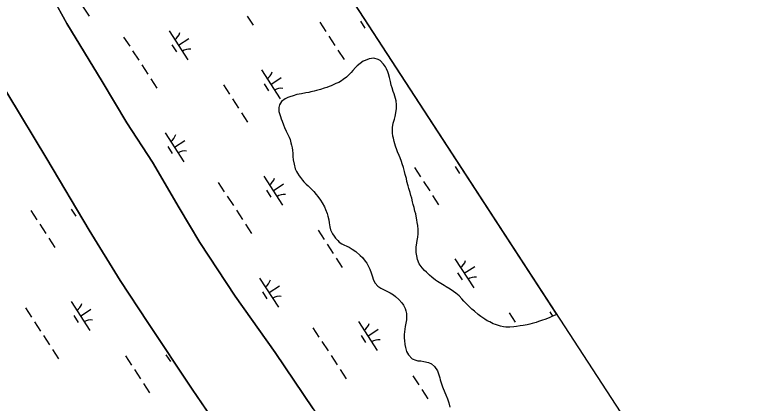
# Model space of a CAD drawing. Extents: x 3953924 to 3974542, y 193747 to 216192.
# Drawn here: x 3966143 to 3967220, y 210192 to 210753 of the extents above; entities that cross this region are included whole.
import ezdxf

# ---------------------------------------------------------------- set-up
doc = ezdxf.new("R2010")
doc.units = 0
for name, color, linetype in [('V-GRID-FRAM', 7, 'Continuous'), ('V-TOPO-SHOR', 7, 'Continuous'), ('V-WETL-SWMP', 7, 'Continuous')]:
    doc.layers.add(name, color=color, linetype=linetype)

msp = doc.modelspace()

# ---------------------------------------------------------------- linework, layer by layer
at = {"layer": 'V-GRID-FRAM'}
msp.add_lwpolyline([(3964669.3, 213787.9), (3972946, 201072.9), (3966057, 196668.5), (3957950.8, 209463.9), (3964669.3, 213787.9)], dxfattribs=at)
at = {"layer": 'V-TOPO-SHOR'}
for points in [[(3966025.8, 210817.6), (3966080.9, 210726.2), (3966132.9, 210638.5), (3966189.5, 210544.9), (3966250.9, 210442), (3966295.5, 210369.1), (3966335.6, 210308.1), (3966399.9, 210211.6), (3966452.4, 210134.8), (3966503.7, 210058.3), (3966545.9, 209989.5), (3966612, 209882.7), (3966662.9, 209808.1), (3966708.9, 209733.5), (3966747.8, 209669.6), (3966822.4, 209559.9), (3966883.4, 209473.6)], [(3966172.7, 210824.3), (3966218.3, 210740.7), (3966269.3, 210656.8), (3966305, 210597.1), (3966342.1, 210540.3), (3966381, 210474.3), (3966411, 210424.1), (3966461.7, 210346.5), (3966519.7, 210264.8), (3966574.8, 210183.3), (3966620.8, 210113), (3966668.4, 210037.2), (3966732, 209935.1), (3966783.4, 209854.7), (3966830.4, 209777.8), (3966898.9, 209680.2), (3966963.1, 209579.3), (3967011.2, 209510.5), (3967068.3, 209424.1), (3967105.8, 209363.2), (3967136.3, 209315.9), (3967163.4, 209273), (3967201.7, 209202.4), (3967244.9, 209125)], [(3966718.6, 210482.6), (3966717.2, 210488.2), (3966716, 210492), (3966714.8, 210496.1), (3966712.9, 210502.2), (3966712, 210506), (3966710.4, 210512.3), (3966709.5, 210516.5), (3966707.9, 210522.6), (3966707, 210526.6), (3966705.4, 210532.3), (3966703.6, 210537.7), (3966702.4, 210541.3), (3966700.4, 210546.5), (3966699.2, 210549.7), (3966696.9, 210555), (3966695.6, 210558.2), (3966693.7, 210563.3), (3966692.6, 210566.7), (3966691.7, 210570), (3966690.7, 210574.9), (3966690, 210577.9), (3966689.4, 210582.8), (3966689.3, 210586), (3966689.4, 210590.5), (3966690.6, 210596.5), (3966692.1, 210602.3), (3966693.1, 210606.2), (3966694.1, 210611.7), (3966695.1, 210617.8), (3966695.4, 210623.3), (3966694.7, 210628.8), (3966694, 210632.2), (3966691.7, 210639.1), (3966690.5, 210642.4), (3966688.8, 210648), (3966687.7, 210651.6), (3966686.5, 210656.9), (3966685.1, 210662.8), (3966683.8, 210667.8), (3966682.7, 210671), (3966680.9, 210675.4), (3966679.4, 210678.2), (3966676.6, 210681.9), (3966671.7, 210687.2), (3966668.5, 210689), (3966662.2, 210690.5), (3966655.6, 210689.5), (3966650.1, 210687.5), (3966647.1, 210686.3), (3966642.5, 210683.1), (3966638.1, 210679.4), (3966635.7, 210677), (3966632.1, 210673), (3966629.5, 210670), (3966625.7, 210666), (3966622.9, 210663.3), (3966618.3, 210659.8), (3966615.6, 210658), (3966611.6, 210655.6), (3966607.6, 210653.9), (3966604.8, 210652.5), (3966600.6, 210650.9), (3966597.6, 210649.6), (3966594.3, 210648.4), (3966590.8, 210647.4), (3966585.3, 210645.5), (3966579.7, 210643.9), (3966576.2, 210643), (3966571.4, 210641.8), (3966568.3, 210641.1), (3966564, 210640.4), (3966557.6, 210639.3), (3966551.3, 210637.9), (3966545.6, 210636.3), (3966541, 210634.8), (3966538.1, 210633.6), (3966534.3, 210631.8), (3966529, 210627.9), (3966525.8, 210623), (3966525.1, 210619.2), (3966525.2, 210613.5), (3966527.3, 210606.2), (3966528.4, 210603), (3966529.7, 210599.5), (3966531.7, 210594.3), (3966533.3, 210590.6), (3966535.8, 210584.9), (3966537.4, 210581.2), (3966539.8, 210576.2), (3966541.2, 210572.9), (3966542.6, 210568.3), (3966543.4, 210565), (3966544.3, 210560.8), (3966544.7, 210557.7), (3966545.1, 210552.7), (3966545.3, 210548.5), (3966546, 210543.4), (3966547, 210537.3), (3966548.9, 210530.8), (3966550.7, 210526.8)], [(3966550.7, 210526.8), (3966552.1, 210524.1), (3966554.5, 210520.6), (3966556.2, 210518), (3966559.2, 210514.3), (3966561.3, 210511.8), (3966564.7, 210508.3), (3966567.3, 210505.9), (3966570.9, 210502.4), (3966573.3, 210500), (3966575.5, 210497.6), (3966579, 210493.5), (3966581.4, 210490.5), (3966585.3, 210485.2), (3966587.9, 210481.5), (3966590.9, 210475.7), (3966592.7, 210471.8), (3966594.9, 210465.9), (3966596, 210461.9), (3966597.2, 210456.6), (3966598, 210452.2), (3966598.9, 210446.6), (3966599.9, 210442.3), (3966602.6, 210436.6), (3966605.3, 210433), (3966607.2, 210430.4), (3966610.2, 210427), (3966612.5, 210424.7), (3966616.2, 210422.1), (3966619, 210420.7), (3966623.4, 210418.5), (3966626.6, 210417), (3966631.2, 210414.1), (3966636.3, 210410.8), (3966642.9, 210405.2), (3966645.9, 210402.1), (3966649.9, 210397.1), (3966652.4, 210394), (3966655.3, 210388.4), (3966656.6, 210385.4), (3966658.6, 210380.1), (3966660.1, 210375.6), (3966662.1, 210369.6), (3966664.6, 210365.2), (3966668.4, 210361), (3966672.7, 210357.7), (3966676.5, 210355.8), (3966683.4, 210352.7), (3966686.2, 210351.3), (3966690.7, 210348.3), (3966693.8, 210346), (3966698.5, 210341.6), (3966703, 210336.8), (3966705.4, 210333.4), (3966707.9, 210328.4), (3966708.9, 210325.2), (3966709.6, 210321.1), (3966709.9, 210315.2), (3966709.6, 210311.9), (3966708.7, 210307.2), (3966707.7, 210302.3), (3966706.6, 210294.6), (3966706.3, 210291), (3966706.2, 210285.6), (3966706.6, 210282.1), (3966707.4, 210276.2), (3966708.2, 210272.1), (3966709.8, 210266.4), (3966712.4, 210261.4), (3966717.7, 210255.5), (3966723, 210253.7), (3966725.9, 210253), (3966730.3, 210252.6), (3966734.6, 210251.9), (3966741.3, 210250.3), (3966746, 210248.2), (3966750.2, 210244.4), (3966754.6, 210238.4), (3966755.7, 210235.5), (3966756.6, 210232.7), (3966757.7, 210228.2), (3966758.6, 210225.3), (3966759.9, 210221), (3966761.8, 210215.1), (3966765.1, 210207.1), (3966766.8, 210203.4), (3966769.1, 210197.6), (3966770.7, 210192.1), (3966772.3, 210185.7)], [(3966926.8, 210319.9), (3966925.9, 210319.5), (3966919.8, 210317), (3966915.8, 210315.2), (3966910, 210312.8), (3966906.3, 210311.4), (3966900.8, 210309.5), (3966897.3, 210308.3), (3966891.6, 210306.7), (3966888.1, 210305.7), (3966884.2, 210305), (3966878.4, 210303.7), (3966874.3, 210303.2), (3966868.6, 210302.6), (3966864.9, 210302.2), (3966859, 210301.5), (3966853.4, 210301.6), (3966850.1, 210302), (3966845.7, 210303), (3966842.7, 210303.8), (3966838.2, 210305.2), (3966835.1, 210306.5), (3966830, 210309), (3966826.3, 210310.6), (3966822.8, 210312.9), (3966817, 210317.1), (3966813.2, 210319.9), (3966807.8, 210324.5), (3966804.4, 210327.5), (3966800, 210331.9), (3966797, 210334.9), (3966792.7, 210339.2), (3966789.9, 210342.3), (3966785.7, 210346.8), (3966780.9, 210350.9), (3966777.6, 210353.2), (3966773, 210356.4), (3966767.1, 210359.9), (3966764, 210361.6), (3966759.5, 210364.5), (3966754.7, 210367.4), (3966751.4, 210369.7), (3966746.3, 210373.8), (3966742.9, 210376.8), (3966738.5, 210380.9), (3966735.8, 210383.5), (3966732.4, 210387.1), (3966728.2, 210393), (3966725.7, 210399.4), (3966724.5, 210404.5), (3966723.9, 210409.3), (3966723.6, 210412.4), (3966723.7, 210417.4), (3966724.5, 210423.3), (3966725.2, 210426.8), (3966726, 210431.5), (3966726.7, 210436.4), (3966726.7, 210442.9), (3966726, 210448.5), (3966725.2, 210453.1), (3966724.5, 210456.7), (3966723.6, 210462.1), (3966723, 210465.5), (3966721.8, 210469.4), (3966720.6, 210474.5), (3966719.4, 210479.2), (3966718.6, 210482.6)]]:
    msp.add_lwpolyline(points, dxfattribs=at)
at = {"layer": 'V-WETL-SWMP'}
for p, q in [((3965581.8, 212386), (3966926.8, 210319.9)), ((3966218.3, 210740.7), (3966172.7, 210824.3)), ((3966223.5, 210793.2), (3966250.7, 210751.3)), ((3966479.2, 210751.7), (3966487.9, 210738.3)), ((3966269.3, 210656.8), (3966218.3, 210740.7)), ((3966584.4, 210742.7), (3966593.2, 210729.2)), ((3966643.1, 210744.2), (3966649.6, 210734.1)), ((3966366.4, 210730.2), (3966393.6, 210688.3)), ((3966300.5, 210721.3), (3966309.3, 210707.9)), ((3966380, 210709.3), (3966395.1, 210719.1)), ((3966597.5, 210722.5), (3966606.2, 210709.1)), ((3966370.3, 210710.1), (3966376.8, 210700)), ((3966313.6, 210701.2), (3966322.4, 210687.7)), ((3966610.6, 210702.4), (3966619.3, 210689)), ((3966647.1, 210686.3), (3966642.5, 210683.1)), ((3966650.1, 210687.5), (3966647.1, 210686.3)), ((3966655.6, 210689.5), (3966650.1, 210687.5)), ((3966662.2, 210690.5), (3966655.6, 210689.5)), ((3966668.5, 210689), (3966662.2, 210690.5)), ((3966671.7, 210687.2), (3966668.5, 210689)), ((3966676.6, 210681.9), (3966671.7, 210687.2)), ((3966326.7, 210681), (3966335.5, 210667.6)), ((3966635.7, 210677), (3966632.1, 210673)), ((3966638.1, 210679.4), (3966635.7, 210677)), ((3966642.5, 210683.1), (3966638.1, 210679.4)), ((3966679.4, 210678.2), (3966676.6, 210681.9)), ((3966680.9, 210675.4), (3966679.4, 210678.2)), ((3966682.7, 210671), (3966680.9, 210675.4)), ((3966499.8, 210673.6), (3966527.1, 210631.7)), ((3966625.7, 210666), (3966622.9, 210663.3)), ((3966629.5, 210670), (3966625.7, 210666)), ((3966632.1, 210673), (3966629.5, 210670)), ((3966683.8, 210667.8), (3966682.7, 210671)), ((3966685.1, 210662.8), (3966683.8, 210667.8)), ((3966305, 210597.1), (3966269.3, 210656.8)), ((3966339.8, 210660.9), (3966348.5, 210647.5)), ((3966503.7, 210653.5), (3966510.2, 210643.4)), ((3966513.4, 210652.6), (3966528.5, 210662.5)), ((3966607.6, 210653.9), (3966604.8, 210652.5)), ((3966611.6, 210655.6), (3966607.6, 210653.9)), ((3966615.6, 210658), (3966611.6, 210655.6)), ((3966618.3, 210659.8), (3966615.6, 210658)), ((3966622.9, 210663.3), (3966618.3, 210659.8)), ((3966686.5, 210656.9), (3966685.1, 210662.8)), ((3966687.7, 210651.6), (3966686.5, 210656.9)), ((3966445, 210651.9), (3966453.8, 210638.5)), ((3966576.2, 210643), (3966571.4, 210641.8)), ((3966579.7, 210643.9), (3966576.2, 210643)), ((3966585.3, 210645.5), (3966579.7, 210643.9)), ((3966590.8, 210647.4), (3966585.3, 210645.5)), ((3966594.3, 210648.4), (3966590.8, 210647.4)), ((3966597.6, 210649.6), (3966594.3, 210648.4)), ((3966600.6, 210650.9), (3966597.6, 210649.6)), ((3966604.8, 210652.5), (3966600.6, 210650.9)), ((3966688.8, 210648), (3966687.7, 210651.6)), ((3966690.5, 210642.4), (3966688.8, 210648)), ((3966189.5, 210544.9), (3966132.9, 210638.5)), ((3966458.1, 210631.8), (3966466.8, 210618.4)), ((3966534.3, 210631.8), (3966529, 210627.9)), ((3966538.1, 210633.6), (3966534.3, 210631.8)), ((3966541, 210634.8), (3966538.1, 210633.6)), ((3966545.6, 210636.3), (3966541, 210634.8)), ((3966551.3, 210637.9), (3966545.6, 210636.3)), ((3966557.6, 210639.3), (3966551.3, 210637.9)), ((3966564, 210640.4), (3966557.6, 210639.3)), ((3966568.3, 210641.1), (3966564, 210640.4)), ((3966571.4, 210641.8), (3966568.3, 210641.1)), ((3966691.7, 210639.1), (3966690.5, 210642.4)), ((3966694, 210632.2), (3966691.7, 210639.1)), ((3966694.7, 210628.8), (3966694, 210632.2)), ((3966525.8, 210623), (3966525.1, 210619.2)), ((3966529, 210627.9), (3966525.8, 210623)), ((3966695.4, 210623.3), (3966694.7, 210628.8)), ((3966695.1, 210617.8), (3966695.4, 210623.3)), ((3966471.2, 210611.7), (3966479.9, 210598.3)), ((3966525.1, 210619.2), (3966525.2, 210613.5)), ((3966525.2, 210613.5), (3966527.3, 210606.2)), ((3966693.1, 210606.2), (3966694.1, 210611.7)), ((3966694.1, 210611.7), (3966695.1, 210617.8)), ((3966527.3, 210606.2), (3966528.4, 210603)), ((3966528.4, 210603), (3966529.7, 210599.5)), ((3966529.7, 210599.5), (3966531.7, 210594.3)), ((3966690.6, 210596.5), (3966692.1, 210602.3)), ((3966692.1, 210602.3), (3966693.1, 210606.2)), ((3966342.1, 210540.3), (3966305, 210597.1)), ((3966531.7, 210594.3), (3966533.3, 210590.6)), ((3966533.3, 210590.6), (3966535.8, 210584.9)), ((3966689.3, 210586), (3966689.4, 210590.5)), ((3966689.4, 210590.5), (3966690.6, 210596.5)), ((3966360.4, 210582.8), (3966387.7, 210540.9)), ((3966535.8, 210584.9), (3966537.4, 210581.2)), ((3966537.4, 210581.2), (3966539.8, 210576.2)), ((3966689.4, 210582.8), (3966689.3, 210586)), ((3966690, 210577.9), (3966689.4, 210582.8)), ((3966374, 210561.9), (3966389.1, 210571.7)), ((3966539.8, 210576.2), (3966541.2, 210572.9)), ((3966541.2, 210572.9), (3966542.6, 210568.3)), ((3966542.6, 210568.3), (3966543.4, 210565)), ((3966690.7, 210574.9), (3966690, 210577.9)), ((3966691.7, 210570), (3966690.7, 210574.9)), ((3966692.6, 210566.7), (3966691.7, 210570)), ((3966364.3, 210562.7), (3966370.8, 210552.7)), ((3966543.4, 210565), (3966544.3, 210560.8)), ((3966544.3, 210560.8), (3966544.7, 210557.7)), ((3966544.7, 210557.7), (3966545.1, 210552.7)), ((3966693.7, 210563.3), (3966692.6, 210566.7)), ((3966695.6, 210558.2), (3966693.7, 210563.3)), ((3966696.9, 210555), (3966695.6, 210558.2)), ((3966545.1, 210552.7), (3966545.3, 210548.5)), ((3966545.3, 210548.5), (3966546, 210543.4)), ((3966699.2, 210549.7), (3966696.9, 210555)), ((3966700.4, 210546.5), (3966699.2, 210549.7)), ((3966702.4, 210541.3), (3966700.4, 210546.5)), ((3966250.9, 210442), (3966189.5, 210544.9)), ((3966381, 210474.3), (3966342.1, 210540.3)), ((3966546, 210543.4), (3966547, 210537.3)), ((3966547, 210537.3), (3966548.9, 210530.8)), ((3966703.6, 210537.7), (3966702.4, 210541.3)), ((3966705.4, 210532.3), (3966703.6, 210537.7)), ((3966548.9, 210530.8), (3966550.7, 210526.8)), ((3966550.7, 210526.8), (3966552.1, 210524.1)), ((3966707, 210526.6), (3966705.4, 210532.3)), ((3966707.9, 210522.6), (3966707, 210526.6)), ((3966721.3, 210532.3), (3966730.1, 210518.9)), ((3966780, 210533.9), (3966786.5, 210523.8)), ((3966503.3, 210519.9), (3966530.5, 210478)), ((3966552.1, 210524.1), (3966554.5, 210520.6)), ((3966554.5, 210520.6), (3966556.2, 210518)), ((3966556.2, 210518), (3966559.2, 210514.3)), ((3966559.2, 210514.3), (3966561.3, 210511.8)), ((3966709.5, 210516.5), (3966707.9, 210522.6)), ((3966710.4, 210512.3), (3966709.5, 210516.5)), ((3966437.4, 210511), (3966446.2, 210497.5)), ((3966516.9, 210498.9), (3966532, 210508.8)), ((3966561.3, 210511.8), (3966564.7, 210508.3)), ((3966564.7, 210508.3), (3966567.3, 210505.9)), ((3966567.3, 210505.9), (3966570.9, 210502.4)), ((3966712, 210506), (3966710.4, 210512.3)), ((3966712.9, 210502.2), (3966712, 210506)), ((3966734.4, 210512.2), (3966743.2, 210498.8)), ((3966221, 210492.1), (3966221.2, 210491.7)), ((3966507.2, 210499.8), (3966513.7, 210489.7)), ((3966570.9, 210502.4), (3966573.3, 210500)), ((3966573.3, 210500), (3966575.5, 210497.6)), ((3966575.5, 210497.6), (3966579, 210493.5)), ((3966579, 210493.5), (3966581.4, 210490.5)), ((3966714.8, 210496.1), (3966712.9, 210502.2)), ((3966716, 210492), (3966714.8, 210496.1)), ((3966717.2, 210488.2), (3966716, 210492)), ((3966747.5, 210492.1), (3966756.2, 210478.7)), ((3966450.5, 210490.8), (3966459.3, 210477.4)), ((3966581.4, 210490.5), (3966585.3, 210485.2)), ((3966585.3, 210485.2), (3966587.9, 210481.5)), ((3966587.9, 210481.5), (3966590.9, 210475.7)), ((3966718.6, 210482.6), (3966717.2, 210488.2)), ((3966719.4, 210479.2), (3966718.6, 210482.6)), ((3966166.2, 210470.4), (3966174.9, 210457)), ((3966224.9, 210472), (3966231.4, 210461.9)), ((3966411, 210424.1), (3966381, 210474.3)), ((3966463.6, 210470.7), (3966472.4, 210457.3)), ((3966590.9, 210475.7), (3966592.7, 210471.8)), ((3966592.7, 210471.8), (3966594.9, 210465.9)), ((3966720.6, 210474.5), (3966719.4, 210479.2)), ((3966721.8, 210469.4), (3966720.6, 210474.5)), ((3966594.9, 210465.9), (3966596, 210461.9)), ((3966596, 210461.9), (3966597.2, 210456.6)), ((3966723, 210465.5), (3966721.8, 210469.4)), ((3966723.6, 210462.1), (3966723, 210465.5)), ((3966724.5, 210456.7), (3966723.6, 210462.1)), ((3966179.3, 210450.3), (3966188, 210436.9)), ((3966476.7, 210450.6), (3966485.5, 210437.2)), ((3966597.2, 210456.6), (3966598, 210452.2)), ((3966598, 210452.2), (3966598.9, 210446.6)), ((3966725.2, 210453.1), (3966724.5, 210456.7)), ((3966726, 210448.5), (3966725.2, 210453.1)), ((3966295.5, 210369.1), (3966250.9, 210442)), ((3966581.9, 210441.6), (3966590.7, 210428.2)), ((3966598.9, 210446.6), (3966599.9, 210442.3)), ((3966599.9, 210442.3), (3966602.6, 210436.6)), ((3966726.7, 210442.9), (3966726, 210448.5)), ((3966726.7, 210436.4), (3966726.7, 210442.9)), ((3966192.4, 210430.2), (3966201.1, 210416.8)), ((3966602.6, 210436.6), (3966605.3, 210433)), ((3966605.3, 210433), (3966607.2, 210430.4)), ((3966607.2, 210430.4), (3966610.2, 210427)), ((3966725.2, 210426.8), (3966726, 210431.5)), ((3966726, 210431.5), (3966726.7, 210436.4)), ((3966461.7, 210346.5), (3966411, 210424.1)), ((3966595, 210421.5), (3966603.8, 210408.1)), ((3966610.2, 210427), (3966612.5, 210424.7)), ((3966612.5, 210424.7), (3966616.2, 210422.1)), ((3966616.2, 210422.1), (3966619, 210420.7)), ((3966619, 210420.7), (3966623.4, 210418.5)), ((3966623.4, 210418.5), (3966626.6, 210417)), ((3966626.6, 210417), (3966631.2, 210414.1)), ((3966723.6, 210412.4), (3966723.7, 210417.4)), ((3966723.7, 210417.4), (3966724.5, 210423.3)), ((3966724.5, 210423.3), (3966725.2, 210426.8)), ((3966631.2, 210414.1), (3966636.3, 210410.8)), ((3966636.3, 210410.8), (3966642.9, 210405.2)), ((3966723.9, 210409.3), (3966723.6, 210412.4)), ((3966724.5, 210404.5), (3966723.9, 210409.3)), ((3966608.1, 210401.4), (3966616.8, 210388)), ((3966642.9, 210405.2), (3966645.9, 210402.1)), ((3966645.9, 210402.1), (3966649.9, 210397.1)), ((3966649.9, 210397.1), (3966652.4, 210394)), ((3966725.7, 210399.4), (3966724.5, 210404.5)), ((3966728.2, 210393), (3966725.7, 210399.4)), ((3966779.6, 210400.3), (3966806.9, 210358.4)), ((3966652.4, 210394), (3966655.3, 210388.4)), ((3966655.3, 210388.4), (3966656.6, 210385.4)), ((3966656.6, 210385.4), (3966658.6, 210380.1)), ((3966732.4, 210387.1), (3966728.2, 210393)), ((3966735.8, 210383.5), (3966732.4, 210387.1)), ((3966793.2, 210379.4), (3966808.3, 210389.2)), ((3966658.6, 210380.1), (3966660.1, 210375.6)), ((3966660.1, 210375.6), (3966662.1, 210369.6)), ((3966738.5, 210380.9), (3966735.8, 210383.5)), ((3966742.9, 210376.8), (3966738.5, 210380.9)), ((3966746.3, 210373.8), (3966742.9, 210376.8)), ((3966751.4, 210369.7), (3966746.3, 210373.8)), ((3966783.5, 210380.2), (3966790, 210370.1)), ((3966335.6, 210308.1), (3966295.5, 210369.1)), ((3966497.3, 210372.5), (3966524.6, 210330.6)), ((3966662.1, 210369.6), (3966664.6, 210365.2)), ((3966664.6, 210365.2), (3966668.4, 210361)), ((3966754.7, 210367.4), (3966751.4, 210369.7)), ((3966759.5, 210364.5), (3966754.7, 210367.4)), ((3966764, 210361.6), (3966759.5, 210364.5)), ((3966501.2, 210352.4), (3966507.7, 210342.3)), ((3966510.9, 210351.6), (3966526, 210361.4)), ((3966668.4, 210361), (3966672.7, 210357.7)), ((3966672.7, 210357.7), (3966676.5, 210355.8)), ((3966676.5, 210355.8), (3966683.4, 210352.7)), ((3966683.4, 210352.7), (3966686.2, 210351.3)), ((3966767.1, 210359.9), (3966764, 210361.6)), ((3966773, 210356.4), (3966767.1, 210359.9)), ((3966777.6, 210353.2), (3966773, 210356.4)), ((3966780.9, 210350.9), (3966777.6, 210353.2)), ((3966519.7, 210264.8), (3966461.7, 210346.5)), ((3966686.2, 210351.3), (3966690.7, 210348.3)), ((3966690.7, 210348.3), (3966693.8, 210346)), ((3966693.8, 210346), (3966698.5, 210341.6)), ((3966698.5, 210341.6), (3966703, 210336.8)), ((3966785.7, 210346.8), (3966780.9, 210350.9)), ((3966789.9, 210342.3), (3966785.7, 210346.8)), ((3966792.7, 210339.2), (3966789.9, 210342.3)), ((3966224.5, 210338.4), (3966251.7, 210296.5)), ((3966703, 210336.8), (3966705.4, 210333.4)), ((3966705.4, 210333.4), (3966707.9, 210328.4)), ((3966797, 210334.9), (3966792.7, 210339.2)), ((3966800, 210331.9), (3966797, 210334.9)), ((3966804.4, 210327.5), (3966800, 210331.9)), ((3966158.6, 210329.5), (3966167.4, 210316.1)), ((3966238.1, 210317.4), (3966253.2, 210327.3)), ((3966707.9, 210328.4), (3966708.9, 210325.2)), ((3966708.9, 210325.2), (3966709.6, 210321.1)), ((3966709.6, 210321.1), (3966709.9, 210315.2)), ((3966807.8, 210324.5), (3966804.4, 210327.5)), ((3966813.2, 210319.9), (3966807.8, 210324.5)), ((3966817, 210317.1), (3966813.2, 210319.9)), ((3966858.2, 210322), (3966867, 210308.6)), ((3966916.9, 210323.6), (3966920.9, 210317.4)), ((3966926.8, 210319.9), (3966925.9, 210319.5)), ((3966171.7, 210309.3), (3966180.5, 210295.9)), ((3966228.4, 210318.3), (3966234.9, 210308.2)), ((3966640.2, 210309.6), (3966667.4, 210267.7)), ((3966709.6, 210311.9), (3966708.7, 210307.2)), ((3966709.9, 210315.2), (3966709.6, 210311.9)), ((3966822.8, 210312.9), (3966817, 210317.1)), ((3966826.3, 210310.6), (3966822.8, 210312.9)), ((3966830, 210309), (3966826.3, 210310.6)), ((3966835.1, 210306.5), (3966830, 210309)), ((3966900.8, 210309.5), (3966897.3, 210308.3)), ((3966906.3, 210311.4), (3966900.8, 210309.5)), ((3966910, 210312.8), (3966906.3, 210311.4)), ((3966915.8, 210315.2), (3966910, 210312.8)), ((3966919.8, 210317), (3966915.8, 210315.2)), ((3966925.9, 210319.5), (3966919.8, 210317)), ((3966399.9, 210211.6), (3966335.6, 210308.1)), ((3966574.4, 210300.6), (3966583.1, 210287.2)), ((3966653.8, 210288.6), (3966668.9, 210298.4)), ((3966707.7, 210302.3), (3966706.6, 210294.6)), ((3966708.7, 210307.2), (3966707.7, 210302.3)), ((3966838.2, 210305.2), (3966835.1, 210306.5)), ((3966842.7, 210303.8), (3966838.2, 210305.2)), ((3966845.7, 210303), (3966842.7, 210303.8)), ((3966850.1, 210302), (3966845.7, 210303)), ((3966853.4, 210301.6), (3966850.1, 210302)), ((3966859, 210301.5), (3966853.4, 210301.6)), ((3966864.9, 210302.2), (3966859, 210301.5)), ((3966868.6, 210302.6), (3966864.9, 210302.2)), ((3966874.3, 210303.2), (3966868.6, 210302.6)), ((3966878.4, 210303.7), (3966874.3, 210303.2)), ((3966884.2, 210305), (3966878.4, 210303.7)), ((3966888.1, 210305.7), (3966884.2, 210305)), ((3966891.6, 210306.7), (3966888.1, 210305.7)), ((3966897.3, 210308.3), (3966891.6, 210306.7)), ((3966184.8, 210289.2), (3966193.5, 210275.8)), ((3966644.1, 210289.4), (3966650.6, 210279.4)), ((3966706.3, 210291), (3966706.2, 210285.6)), ((3966706.6, 210294.6), (3966706.3, 210291)), ((3966587.4, 210280.5), (3966596.2, 210267.1)), ((3966706.2, 210285.6), (3966706.6, 210282.1)), ((3966706.6, 210282.1), (3966707.4, 210276.2)), ((3966197.9, 210269.1), (3966206.6, 210255.7)), ((3966707.4, 210276.2), (3966708.2, 210272.1)), ((3966708.2, 210272.1), (3966709.8, 210266.4)), ((3966709.8, 210266.4), (3966712.4, 210261.4)), ((3966303.1, 210260.1), (3966311.8, 210246.7)), ((3966361.8, 210261.6), (3966368.3, 210251.6)), ((3966574.8, 210183.3), (3966519.7, 210264.8)), ((3966600.5, 210260.4), (3966609.3, 210247)), ((3966712.4, 210261.4), (3966717.7, 210255.5)), ((3966717.7, 210255.5), (3966723, 210253.7)), ((3966723, 210253.7), (3966725.9, 210253)), ((3966725.9, 210253), (3966730.3, 210252.6)), ((3966730.3, 210252.6), (3966734.6, 210251.9)), ((3966734.6, 210251.9), (3966741.3, 210250.3)), ((3966741.3, 210250.3), (3966746, 210248.2)), ((3966746, 210248.2), (3966750.2, 210244.4)), ((3966750.2, 210244.4), (3966754.6, 210238.4)), ((3966316.2, 210240), (3966324.9, 210226.6)), ((3966613.6, 210240.3), (3966622.4, 210226.9)), ((3966754.6, 210238.4), (3966755.7, 210235.5)), ((3966755.7, 210235.5), (3966756.6, 210232.7)), ((3966718.8, 210231.3), (3966727.6, 210217.9)), ((3966756.6, 210232.7), (3966757.7, 210228.2)), ((3966757.7, 210228.2), (3966758.6, 210225.3)), ((3966758.6, 210225.3), (3966759.9, 210221)), ((3966329.3, 210219.9), (3966338, 210206.5)), ((3966759.9, 210221), (3966761.8, 210215.1)), ((3966761.8, 210215.1), (3966765.1, 210207.1)), ((3966452.4, 210134.8), (3966399.9, 210211.6)), ((3966731.9, 210211.2), (3966740.7, 210197.7)), ((3966765.1, 210207.1), (3966766.8, 210203.4)), ((3966766.8, 210203.4), (3966769.1, 210197.6)), ((3966769.1, 210197.6), (3966770.7, 210192.1)), ((3966770.7, 210192.1), (3966772.3, 210185.7))]:
    msp.add_line(p, q, dxfattribs=at)
for centre, start, end in [((3966365.1, 210732.5), 302.2901, 343.8338), ((3966395.3, 210686.2), 82.2901, 123.8337), ((3966498.5, 210675.9), 302.2901, 343.8338), ((3966528.7, 210629.6), 82.2901, 123.8337), ((3966359.1, 210585.2), 302.2901, 343.8338), ((3966389.3, 210538.9), 82.2901, 123.8337), ((3966502, 210522.2), 302.2901, 343.8338), ((3966532.2, 210475.9), 82.2901, 123.8337), ((3966778.3, 210402.6), 302.2901, 343.8338), ((3966808.5, 210356.3), 82.2901, 123.8337), ((3966496, 210374.9), 302.2901, 343.8338), ((3966526.2, 210328.6), 82.2901, 123.8337), ((3966223.2, 210340.7), 302.2901, 343.8338), ((3966253.4, 210294.4), 82.2901, 123.8337), ((3966638.9, 210311.9), 302.2901, 343.8338), ((3966669.1, 210265.6), 82.2901, 123.8337)]:
    msp.add_arc(centre, 17.6, start, end, dxfattribs=at)

doc.saveas('drawing.dxf')
